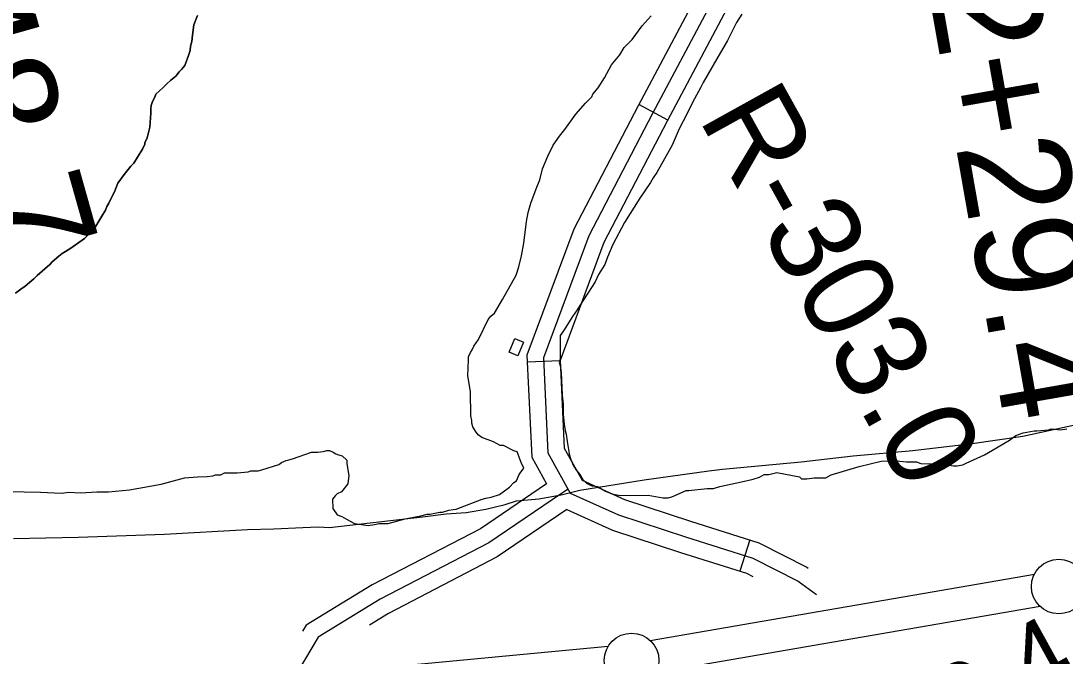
# Model space of a CAD drawing. Extents: x 3177385 to 3215275, y 903885 to 929304.
# Drawn here: x 3182445 to 3183400, y 912619 to 913201 of the extents above; entities that cross this region are included whole.
import ezdxf

# ---------------------------------------------------------------- set-up
doc = ezdxf.new("R2010")
doc.units = 0
for name, color, linetype in [('V-BLDG-OTLN', 7, 'Continuous'), ('V-LEVE-TOET', 7, 'Continuous'), ('V-RIVR-RANG', 7, 'Continuous'), ('V-RIVR-RANG-IDEN', 7, 'Continuous'), ('V-ROAD-CNTR', 7, 'Continuous'), ('V-SITE-VEGE', 7, 'Continuous'), ('V-SURV-IDEN', 7, 'Continuous'), ('V-SURV-LINE', 7, 'Continuous'), ('V-TOPO-SHOR', 7, 'Continuous')]:
    doc.layers.add(name, color=color, linetype=linetype)

msp = doc.modelspace()

# ---------------------------------------------------------------- linework, layer by layer
at = {"layer": 'V-BLDG-OTLN'}
msp.add_lwpolyline([(3182891.63, 912897.53), (3182896.88, 912909.95), (3182904.93, 912906.55), (3182899.68, 912894.13)], close=True, dxfattribs=at)
at = {"layer": 'V-LEVE-TOET'}
msp.add_lwpolyline([(3182438.4, 912726.83), (3182497.56, 912728.09), (3182576.3, 912730.86), (3182652.28, 912735.02), (3182676.49, 912735.77), (3182702.88, 912737.08), (3182717.02, 912737.43), (3182727.21, 912737.01), (3182812.34, 912746.74), (3182834.2, 912749.44), (3182852.39, 912750.74), (3182870.39, 912753.6), (3182888.07, 912758), (3182898.36, 912761.33), (3182918.9, 912763.32), (3182939.23, 912766.89), (3182956.45, 912771.22), (3183015.34, 912780.49), (3183074.4, 912788.76), (3183086.99, 912790.39), (3183158.7, 912797.1), (3183206.39, 912802.42), (3183260.96, 912807.37), (3183315.38, 912813.83), (3183361.76, 912820.55), (3183432.93, 912836.03)], dxfattribs=at)
at = {"layer": 'V-ROAD-CNTR'}
for p, q in [((3183036.82, 913109.89), (3183010.32, 913123.93)), ((3182938.27, 912889.53), (3182908.3, 912888.15)), ((3183111.89, 912725.69), (3183102.87, 912697.08))]:
    msp.add_line(p, q, dxfattribs=at)
for points in [[(3184172.04, 915311.24), (3184146.73, 915236.69), (3184103.94, 915149), (3184058.26, 915069), (3183988.17, 914953.13), (3183949.53, 914874.7), (3183903.06, 914773.6), (3183869.66, 914665.65), (3183827.84, 914520.4), (3183787.02, 914386.01), (3183736.97, 914268.36), (3183692.81, 914176.52), (3183619.1, 914043.61), (3183547.32, 913923.66), (3183458.84, 913791.6), (3183354.22, 913650.12), (3183245.12, 913510.58), (3183162.45, 913392.23), (3183085.5, 913265.84), (3183009.71, 913122.78), (3182950.74, 913009.92), (3182908.01, 912894.6), (3182912.3, 912801.2), (3182925.8, 912776.93)], [(3183471.11, 913782.97), (3183366.16, 913641.04), (3183257.18, 913501.66), (3183175.02, 913384.03), (3183098.55, 913258.42), (3183022.98, 913115.8), (3182964.48, 913003.82), (3182923.13, 912892.24), (3182927.12, 912805.41), (3182947.65, 912768.5), (3182991.61, 912748.51), (3183052.88, 912728.45), (3183114.5, 912709.02), (3183156.14, 912687.79), (3183172.84, 912675.63)], [(3183483.38, 913774.33), (3183378.1, 913631.96), (3183269.25, 913492.74), (3183187.59, 913375.82), (3183111.59, 913251), (3183036.26, 913108.82), (3182978.21, 912997.71), (3182938.25, 912889.89), (3182941.95, 912809.62), (3182958.36, 912780.11), (3182997.07, 912762.51), (3183057.47, 912742.73), (3183120.2, 912722.95), (3183164.01, 912700.61), (3183165.33, 912699.65)], [(3182945.64, 912772.11), (3182939.64, 912768.2), (3182873.07, 912722.89), (3182773.84, 912671.32), (3182716.99, 912636.56), (3182704.57, 912615.46), (3182663.77, 912547.81), (3182607.15, 912515.83), (3182567.66, 912489.64), (3182543.46, 912468.16), (3182513.99, 912430.47), (3182471.1, 912371.37), (3182451.95, 912328.21), (3182456.34, 912278.77), (3182469.98, 912192.2), (3182482.9, 912123.78), (3182480.04, 912071.57)], [(3182925.8, 912776.93), (3182865.36, 912735.79), (3182766.46, 912684.39), (3182705.97, 912647.4), (3182702.78, 912641.99)], [(3182944.58, 912753.42), (3182880.77, 912709.99), (3182781.22, 912658.25), (3182763.91, 912647.67)], [(3182944.58, 912753.42), (3182986.16, 912734.52), (3183048.3, 912714.17), (3183108.8, 912695.09), (3183114.72, 912692.07)]]:
    msp.add_lwpolyline(points, dxfattribs=at)
at = {"layer": 'V-SITE-VEGE'}
for p, q in [((3182606.64, 913205.39), (3182603.15, 913196.95)), ((3183013.39, 913196.12), (3183021.62, 913205.31)), ((3182603.15, 913196.95), (3182601.89, 913187.65)), ((3183004.35, 913183.61), (3183013.39, 913196.12)), ((3182601.49, 913181.89), (3182600.19, 913177.45)), ((3182601.89, 913187.65), (3182601.49, 913181.89)), ((3182996.94, 913176.1), (3183004.35, 913183.61)), ((3182599.78, 913173.47), (3182598.48, 913169.03)), ((3182600.19, 913177.45), (3182599.78, 913173.47)), ((3182985.43, 913160.25), (3182992.84, 913169.43)), ((3182992.84, 913169.43), (3182996.94, 913176.1)), ((3182598.48, 913169.03), (3182595, 913159.71)), ((3182978.88, 913148.59), (3182985.43, 913160.25)), ((3182589.73, 913153.92), (3182586.66, 913149.91)), ((3182591.93, 913156.14), (3182589.73, 913153.92)), ((3182595, 913159.71), (3182591.93, 913156.14)), ((3182578.3, 913142.77), (3182575.23, 913139.65)), ((3182582.26, 913146.34), (3182578.3, 913142.77)), ((3182586.66, 913149.91), (3182582.26, 913146.34)), ((3182973.13, 913139.43), (3182978.88, 913148.59)), ((3182568.63, 913133.4), (3182567.32, 913130.29)), ((3182575.23, 913139.65), (3182568.63, 913133.4)), ((3182967.39, 913131.09), (3182968.2, 913133.58)), ((3182968.2, 913133.58), (3182973.13, 913139.43)), ((3182564.27, 913123.19), (3182563.85, 913120.09)), ((3182565.58, 913126.74), (3182564.27, 913123.19)), ((3182567.32, 913130.29), (3182565.58, 913126.74)), ((3182952.57, 913115.22), (3182961.62, 913125.24)), ((3182961.62, 913125.24), (3182967.39, 913131.09)), ((3182563.88, 913116.1), (3182563.08, 913103.26)), ((3182563.85, 913120.09), (3182563.88, 913116.1)), ((3182942.71, 913101.05), (3182952.57, 913115.22)), ((3182563.08, 913103.26), (3182560.5, 913093.5)), ((3182560.5, 913093.5), (3182558.31, 913089.06)), ((3182932.02, 913086.87), (3182937.77, 913095.21)), ((3182937.77, 913095.21), (3182942.71, 913101.05)), ((3182558.32, 913087.73), (3182556.14, 913083.29)), ((3182558.31, 913089.06), (3182558.32, 913087.73)), ((3182927.12, 913076.88), (3182932.02, 913086.87)), ((3182551.77, 913075.73), (3182548.26, 913070.4)), ((3182556.14, 913083.29), (3182551.77, 913075.73)), ((3182922.22, 913065.23), (3182927.12, 913076.88)), ((3182545.63, 913067.72), (3182539.48, 913060.15)), ((3182548.26, 913070.4), (3182545.63, 913067.72)), ((3182919.8, 913055.26), (3182922.22, 913065.23)), ((3182539.48, 913060.15), (3182533.78, 913052.14)), ((3182916.54, 913046.94), (3182919.8, 913055.26)), ((3182533.78, 913052.14), (3182530.74, 913044.15)), ((3182911.66, 913033.63), (3182916.54, 913046.94)), ((3182528.55, 913040.15), (3182525.5, 913033.93)), ((3182530.74, 913044.15), (3182528.55, 913040.15)), ((3182522.45, 913027.27), (3182518.94, 913021.93)), ((3182523.75, 913030.82), (3182522.45, 913027.27)), ((3182525.5, 913033.93), (3182523.75, 913030.82)), ((3182909.23, 913025.32), (3182911.66, 913033.63)), ((3182518.94, 913021.93), (3182512.82, 913011.27)), ((3182905.28, 912997.09), (3182907.63, 913017.01)), ((3182907.63, 913017.01), (3182909.23, 913025.32)), ((3182510.63, 913008.6), (3182507.99, 913005.92)), ((3182512.82, 913011.27), (3182510.63, 913008.6)), ((3182503.15, 913001.46), (3182490.81, 912992.52)), ((3182505.35, 913003.69), (3182503.15, 913001.46)), ((3182507.99, 913005.92), (3182505.35, 913003.69)), ((3182485.97, 912989.39), (3182482.88, 912987.59)), ((3182490.81, 912992.52), (3182485.97, 912989.39)), ((3182902.87, 912985.46), (3182905.28, 912997.09)), ((3182473.64, 912980), (3182471.44, 912977.77)), ((3182479.8, 912985.36), (3182473.64, 912980)), ((3182482.88, 912987.59), (3182479.8, 912985.36)), ((3182900.45, 912975.48), (3182902.87, 912985.46)), ((3182471.44, 912977.77), (3182460, 912967.51)), ((3182898.02, 912968), (3182900.45, 912975.48)), ((3182456.93, 912964.39), (3182449, 912957.69)), ((3182460, 912967.51), (3182456.93, 912964.39)), ((3182885.73, 912945.51), (3182898.02, 912968)), ((3182445.04, 912955.01), (3182440.19, 912951.43)), ((3182449, 912957.69), (3182445.04, 912955.01)), ((3182878.35, 912933.02), (3182885.73, 912945.51)), ((3182875.05, 912930.5), (3182878.35, 912933.02)), ((3182863.59, 912908.85), (3182872.58, 912927.17)), ((3182872.58, 912927.17), (3182875.05, 912930.5)), ((3182857.84, 912899.69), (3182859.48, 912903.02)), ((3182859.48, 912903.02), (3182863.59, 912908.85)), ((3182854.57, 912893.03), (3182856.2, 912897.19)), ((3182854.59, 912890.54), (3182854.57, 912893.03)), ((3182856.2, 912897.19), (3182857.84, 912899.69)), ((3182853.86, 912875.6), (3182854.59, 912890.54)), ((3182856.45, 912861.52), (3182853.86, 912875.6)), ((3182856.61, 912839.12), (3182856.45, 912861.52)), ((3182857.47, 912834.98), (3182856.61, 912839.12)), ((3182857.49, 912832.49), (3182857.47, 912834.98)), ((3182858.34, 912829.17), (3182857.49, 912832.49)), ((3182860.86, 912825.04), (3182858.34, 912829.17)), ((3182863.37, 912821.74), (3182860.86, 912825.04)), ((3182866.71, 912819.28), (3182863.37, 912821.74)), ((3182877.52, 912815.21), (3182866.71, 912819.28)), ((3182716.64, 912805.78), (3182721.61, 912806.64)), ((3182721.61, 912806.64), (3182724.92, 912807.5)), ((3182724.92, 912807.5), (3182727.41, 912807.51)), ((3182727.41, 912807.51), (3182730.74, 912805.88)), ((3182880.85, 912813.57), (3182877.52, 912815.21)), ((3182883.35, 912811.93), (3182880.85, 912813.57)), ((3182886.67, 912811.95), (3182883.35, 912811.93)), ((3182895.83, 912807.04), (3182886.67, 912811.95)), ((3182899.15, 912806.23), (3182895.83, 912807.04)), ((3182683.52, 912796.42), (3182687.66, 912798.11)), ((3182687.66, 912798.11), (3182690.14, 912798.96)), ((3182690.14, 912798.96), (3182693.45, 912799.81)), ((3182693.45, 912799.81), (3182710.83, 912805.74)), ((3182710.83, 912805.74), (3182716.64, 912805.78)), ((3182730.74, 912805.88), (3182733.24, 912804.24)), ((3182733.24, 912804.24), (3182735.74, 912803.43)), ((3182735.74, 912803.43), (3182739.06, 912802.62)), ((3182739.06, 912802.62), (3182743.24, 912798.5)), ((3182743.24, 912798.5), (3182743.26, 912795.18)), ((3182902.54, 912796.3), (3182899.15, 912806.23)), ((3182642.94, 912787.01), (3182652.89, 912787.91)), ((3182652.89, 912787.91), (3182655.37, 912788.76)), ((3182655.37, 912788.76), (3182662.01, 912788.8)), ((3182662.01, 912788.8), (3182665.32, 912789.66)), ((3182665.32, 912789.66), (3182681.05, 912794.75)), ((3182681.05, 912794.75), (3182683.52, 912796.42)), ((3182743.26, 912795.18), (3182745, 912784.41)), ((3182900.96, 912785.51), (3182905.06, 912791.34)), ((3182905.06, 912791.34), (3182902.54, 912796.3)), ((3182573.32, 912776.57), (3182594.85, 912782.53)), ((3182594.85, 912782.53), (3182606.46, 912783.44)), ((3182606.46, 912783.44), (3182615.58, 912783.5)), ((3182615.58, 912783.5), (3182620.56, 912784.37)), ((3182620.56, 912784.37), (3182623.04, 912785.21)), ((3182623.04, 912785.21), (3182628.02, 912785.25)), ((3182628.02, 912785.25), (3182631.32, 912786.93)), ((3182631.32, 912786.93), (3182642.94, 912787.01)), ((3182745, 912784.41), (3182744.22, 912776.94)), ((3182891.91, 912773.83), (3182896.03, 912778)), ((3182896.03, 912778), (3182898.51, 912779.68)), ((3182898.51, 912779.68), (3182900.96, 912785.51)), ((3182433.17, 912769.78), (3182463.04, 912769.16)), ((3182463.04, 912769.16), (3182482.12, 912768.46)), ((3182482.12, 912768.46), (3182488.75, 912769.34)), ((3182488.75, 912769.34), (3182499.54, 912768.58)), ((3182499.54, 912768.58), (3182514.47, 912769.52)), ((3182514.47, 912769.52), (3182525.25, 912769.59)), ((3182525.25, 912769.59), (3182544.32, 912771.39)), ((3182544.32, 912771.39), (3182573.32, 912776.57)), ((3182738.47, 912769.43), (3182734.33, 912767.74)), ((3182744.22, 912776.94), (3182738.47, 912769.43)), ((3182882.83, 912767.13), (3182891.91, 912773.83)), ((3182732.68, 912766.07), (3182730.22, 912762.74)), ((3182730.22, 912762.74), (3182730.28, 912754.44)), ((3182734.33, 912767.74), (3182732.68, 912766.07)), ((3182843.11, 912753.57), (3182867.1, 912762.87)), ((3182867.1, 912762.87), (3182870.41, 912763.72)), ((3182870.41, 912763.72), (3182875.39, 912764.58)), ((3182875.39, 912764.58), (3182882.83, 912767.13)), ((3182730.28, 912754.44), (3182734.46, 912748.66)), ((3182810.79, 912747.54), (3182816.59, 912749.24)), ((3182816.59, 912749.24), (3182819.08, 912749.26)), ((3182819.08, 912749.26), (3182828.19, 912750.98)), ((3182828.19, 912750.98), (3182830.68, 912751)), ((3182830.68, 912751), (3182836.48, 912752.7)), ((3182836.48, 912752.7), (3182840.62, 912753.56)), ((3182840.62, 912753.56), (3182843.11, 912753.57)), ((3182734.46, 912748.66), (3182738.62, 912747.03)), ((3182738.62, 912747.03), (3182742.79, 912744.57)), ((3182742.79, 912744.57), (3182750.28, 912740.48)), ((3182750.28, 912740.48), (3182762.74, 912738.9)), ((3182762.74, 912738.9), (3182768.54, 912739.78)), ((3182768.54, 912739.78), (3182772.68, 912740.64)), ((3182772.68, 912740.64), (3182780.98, 912740.69)), ((3182780.98, 912740.69), (3182796.71, 912744.95)), ((3182796.71, 912744.95), (3182810.79, 912747.54))]:
    msp.add_line(p, q, dxfattribs=at)
for points in [[(3183104.57, 913206.72), (3183099.65, 913199.22), (3183091.47, 913182.57), (3183081.63, 913165.91), (3183069.33, 913144.25), (3183066.88, 913139.25), (3183059.51, 913125.93), (3183054.6, 913115.94), (3183047.24, 913101.78), (3183040.7, 913086.8), (3183026.78, 913061.82), (3183023.49, 913056.82), (3183021.03, 913052.65), (3183011.18, 913038.48), (3182997.23, 913015.98), (3182986.59, 912996), (3182981.69, 912984.35), (3182979.25, 912977.69), (3182973.51, 912968.53), (3182970.24, 912961.87), (3182956.28, 912940.2), (3182953.82, 912936.04), (3182949.72, 912930.2), (3182941.52, 912916.87), (3182938.23, 912912.7), (3182938.38, 912891.13), (3182937.57, 912887.8), (3182938.42, 912885.32), (3182939.29, 912878.69), (3182940.27, 912857.96), (3182941.16, 912849.67), (3182941.22, 912840.54), (3182942.12, 912831.42), (3182942.99, 912825.62), (3182943.84, 912822.31), (3182944.71, 912815.68), (3182946.44, 912806.56), (3182946.45, 912804.08), (3182948.15, 912799.11), (3182950.68, 912793.32), (3182953.2, 912789.19), (3182956.54, 912785.06), (3182959.06, 912780.94), (3182962.4, 912777.64), (3182967.4, 912775.19), (3182972.38, 912774.39), (3182979.88, 912770.3), (3182985.7, 912767.85), (3182993.18, 912766.24), (3183018.89, 912766.42), (3183032.19, 912764.03), (3183037.16, 912764.06), (3183040.47, 912764.91), (3183053.71, 912770.81), (3183056.2, 912770.83), (3183072.78, 912772.61), (3183078.58, 912772.65), (3183084.38, 912774.35), (3183104.26, 912778.64)], [(3183104.26, 912778.64), (3183115.03, 912781.2), (3183120.82, 912782.9), (3183124.95, 912785.42), (3183129.1, 912785.45), (3183136.55, 912787.16), (3183157.32, 912783.16), (3183158.99, 912781.51), (3183163.97, 912781.54), (3183170.6, 912782.42), (3183181.39, 912782.5), (3183186.35, 912785.02), (3183212.01, 912792.67), (3183231.88, 912797.78), (3183245.99, 912797.88), (3183255.12, 912797.12), (3183264.24, 912797.18), (3183268.4, 912795.55), (3183287.49, 912794.86), (3183298.28, 912793.27), (3183301.6, 912793.3), (3183306.58, 912794.16), (3183309.88, 912795.84), (3183326.42, 912803.43), (3183333.86, 912807.63), (3183349.55, 912816.86), (3183355.33, 912821.05), (3183361.95, 912823.59), (3183371.9, 912825.31), (3183374.38, 912825.33), (3183385.16, 912826.24), (3183387.65, 912827.09), (3183395.95, 912826.31), (3183401.75, 912827.18)]]:
    msp.add_lwpolyline(points, dxfattribs=at)
at = {"layer": 'V-SURV-LINE'}
for points in [[(3183020.84, 912633.42), (3183372.21, 912694.26)], [(3183377.33, 912664.7), (3183025.96, 912603.86)], [(3182601.28, 912592.37), (3182982.42, 912628.29)]]:
    msp.add_lwpolyline(points, dxfattribs=at)
for centre in [(3183394.45, 912682.89), (3183003.72, 912615.23)]:
    msp.add_circle(centre, 25, dxfattribs=at)
at = {"layer": 'V-TOPO-SHOR'}
for points in [[(3182603.15, 913196.95), (3182606.64, 913205.39)], [(3182440.19, 912951.43), (3182445.04, 912955.01), (3182449, 912957.69), (3182456.93, 912964.39), (3182460, 912967.51), (3182471.44, 912977.77), (3182473.64, 912980), (3182479.8, 912985.36), (3182482.88, 912987.59), (3182485.97, 912989.39), (3182490.81, 912992.52), (3182503.15, 913001.46), (3182505.35, 913003.69), (3182507.99, 913005.92), (3182510.63, 913008.6), (3182512.82, 913011.27), (3182518.94, 913021.93), (3182522.45, 913027.27), (3182523.75, 913030.82), (3182525.5, 913033.93), (3182528.55, 913040.15), (3182530.74, 913044.15), (3182533.78, 913052.14), (3182539.48, 913060.15), (3182545.63, 913067.72), (3182548.26, 913070.4), (3182551.77, 913075.73), (3182556.14, 913083.29), (3182558.32, 913087.73), (3182558.31, 913089.06), (3182560.5, 913093.5), (3182563.08, 913103.26), (3182563.88, 913116.1), (3182563.85, 913120.09), (3182564.27, 913123.19), (3182565.58, 913126.74), (3182567.32, 913130.29), (3182568.63, 913133.4), (3182575.23, 913139.65), (3182578.3, 913142.77), (3182582.26, 913146.34), (3182586.66, 913149.91), (3182589.73, 913153.92), (3182591.93, 913156.14), (3182595, 913159.71), (3182598.48, 913169.03), (3182599.78, 913173.47), (3182600.19, 913177.45), (3182601.49, 913181.89), (3182601.89, 913187.65), (3182603.15, 913196.95)]]:
    msp.add_lwpolyline(points, dxfattribs=at)

# ---------------------------------------------------------------- texts
at = {"layer": 'V-RIVR-RANG'}
msp.add_text('50.4', height=67, rotation=28.88833, dxfattribs=at).set_placement((3183261.67, 912516.12))
at = {"layer": 'V-RIVR-RANG-IDEN'}
msp.add_text('R-303.0', height=83, rotation=299.03327, dxfattribs=at).set_placement((3183064.28, 913111.83))
at = {"layer": 'V-SURV-IDEN'}
for s, rotation, p in [('750+48.7', 285.7436, (3182268.33, 913513.31)), ('742+29.4', 279.97917, (3183247.92, 913383.12))]:
    msp.add_text(s, height=100, rotation=rotation, dxfattribs=at).set_placement(p)

doc.saveas('drawing.dxf')
